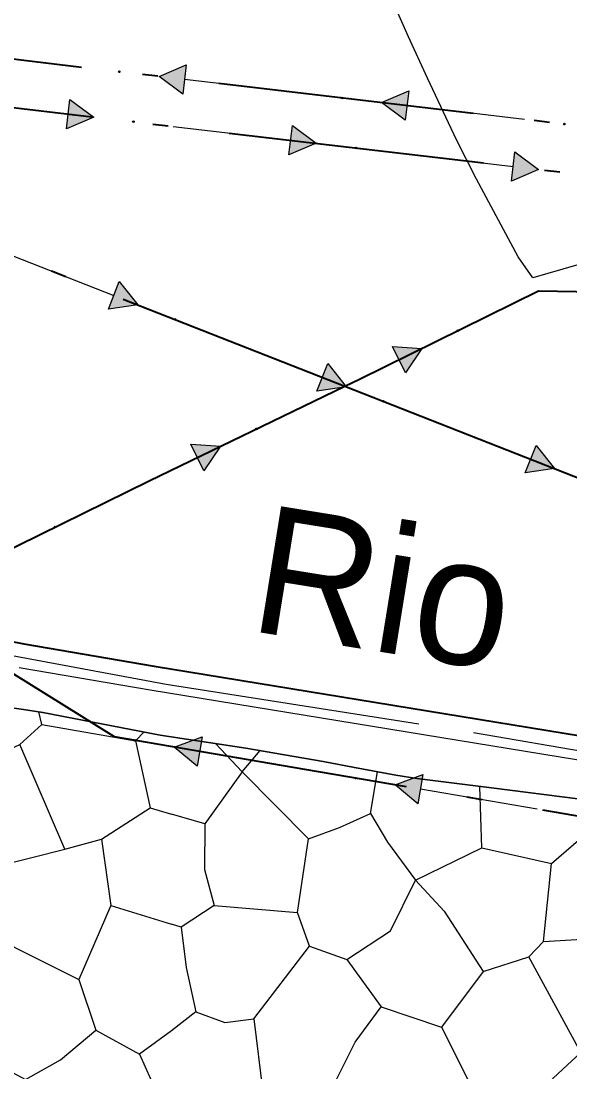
# Model space of a CAD drawing. Extents: x -64005 to -55000, y -89025 to -80000.
# Drawn here: x -59043 to -58700, y -84535 to -83877 of the extents above; entities that cross this region are included whole.
import ezdxf
from ezdxf.enums import TextEntityAlignment as Align

# ---------------------------------------------------------------- set-up
doc = ezdxf.new("R2010")
doc.units = 0
doc.header["$LTSCALE"] = 32
doc.linetypes.add('DASH_DOUBLE_DOT', pattern=[9.2, 5, -1.2, 0.3, -1.2, 0.3, -1.2])
doc.linetypes.add('DOT_DASHED', pattern=[7.7, 5, -1.2, 0.3, -1.2])
for name, color, linetype, lineweight in [('18', 7, 'Continuous', 25), ('19', 7, 'Continuous', 25), ('24', 7, 'Continuous', 25), ('3', 7, 'Continuous', 25), ('31', 7, 'Continuous', 25), ('53', 7, 'DASH_DOUBLE_DOT', 25), ('6', 7, 'Continuous', 25)]:
    doc.layers.add(name, color=color, linetype=linetype, lineweight=lineweight)

msp = doc.modelspace()

# ---------------------------------------------------------------- hatches: boundary and pattern name
at = {"layer": '18'}
for points in [[(-58941.77, -83922.95), (-58956.6, -83911.89), (-58939.61, -83904.58)], [(-59012.3, -83926.23), (-58997.47, -83937.29), (-59014.46, -83944.6)], [(-58802.73, -83939.32), (-58817.56, -83928.26), (-58800.56, -83920.94)], [(-58873.26, -83942.6), (-58858.43, -83953.66), (-58875.42, -83960.97)], [(-58734.22, -83958.96), (-58719.39, -83970.02), (-58736.38, -83977.33)], [(-58981.52, -84040.21), (-58970, -84054.68), (-58988.3, -84057.43)], [(-58810.82, -84080.75), (-58792.36, -84081.98), (-58802.65, -84097.35)], [(-58851.24, -84091.45), (-58839.72, -84105.93), (-58858.01, -84108.67)], [(-58936.69, -84141.89), (-58918.24, -84143.24), (-58928.63, -84158.54)], [(-58720.95, -84142.7), (-58709.43, -84157.17), (-58727.73, -84159.91)], [(-58932.86, -84343.24), (-58947.09, -84331.42), (-58929.74, -84325)], [(-58794.86, -84366.84), (-58809.09, -84355.02), (-58791.74, -84348.6)]]:
    msp.add_hatch(color=256, dxfattribs=at).paths.add_polyline_path(points)

# ---------------------------------------------------------------- linework, layer by layer
for p, q in [((-59006.25, -83906.05), (-59079.73, -83897.4)), ((-58867.21, -83922.41), (-58940.69, -83913.77)), ((-59086.85, -83926.77), (-59013.38, -83935.42)), ((-58728.17, -83938.78), (-58801.65, -83930.13)), ((-58947.81, -83943.14), (-58874.34, -83951.78)), ((-58808.77, -83959.5), (-58735.3, -83968.15)), ((-59053.76, -84021.74), (-58984.91, -84048.82)), ((-58923.47, -84072.98), (-58854.62, -84100.06)), ((-58793.19, -84124.23), (-58724.34, -84151.3)), ((-58994.71, -84318.62), (-59057.54, -84279.55)), ((-58720.38, -84370.2), (-58793.3, -84357.72))]:
    msp.add_line(p, q, dxfattribs=at)
at = {"layer": '18', "linetype": 'DOT_DASHED', "lineweight": 40}
for points in [[(-55000.53, -84382.79), (-55516.56, -84320.09), (-55729.93, -84231.35), (-55898.21, -84162.02), (-56153.65, -84175.49), (-56582.99, -84192.51), (-56626.76, -84187.31), (-57504.59, -84083.05), (-58001.88, -84024.51), (-58160.87, -84004.69), (-58191.9, -84001.28), (-58270.88, -83992.6), (-59155.35, -83888.5), (-59176.97, -83888)], [(-59157.46, -83918.46), (-58274.27, -84022.41), (-58164.58, -84034.46), (-58005.49, -84054.29), (-57508.11, -84112.84), (-56655.47, -84214.11), (-56569.95, -84224.07), (-56422.5, -84248.65), (-56353.68, -84279.25), (-56260.52, -84304.64), (-56178.14, -84312.38), (-56096.81, -84306.21), (-56006.78, -84292.12), (-55500.64, -84352.25), (-55000.53, -84413.01)], [(-59208.4, -83960.92), (-58840.52, -84105.61), (-58451.92, -84258.45), (-57960.33, -84286.53), (-57618.65, -84306.04), (-56803.81, -84352.58), (-56672.75, -84360.07), (-56310.07, -84384.67), (-56232.21, -84401.36), (-56177.98, -84406.92), (-56111.94, -84406.23), (-55912.72, -84411.89), (-55002.84, -84473.93), (-55000.52, -84474.09)], [(-57909.63, -84889.76), (-57997.85, -84809.51), (-58160.08, -84671.97), (-58262.78, -84580.02), (-58369.05, -84484.65), (-58431.62, -84437.88), (-58487.55, -84415.84), (-58559.03, -84397.83), (-58865.43, -84345.37), (-58984.38, -84325.05), (-59119.11, -84241.26), (-59071.31, -84218.26), (-58962.91, -84164.86), (-58840.52, -84105.61), (-58831.32, -84101.16), (-58719.42, -84046.06), (-58601.22, -84047.86), (-58515.22, -84046.86), (-58297.39, -84050.36), (-58215.09, -84059.35), (-58137.14, -84068.11)]]:
    msp.add_lwpolyline(points, dxfattribs=at)
at = {"layer": '18'}
for points in [[(-58941.77, -83922.95), (-58956.6, -83911.89), (-58939.61, -83904.58)], [(-59012.3, -83926.23), (-58997.47, -83937.29), (-59014.46, -83944.6)], [(-58802.73, -83939.32), (-58817.56, -83928.26), (-58800.56, -83920.94)], [(-58873.26, -83942.6), (-58858.43, -83953.66), (-58875.42, -83960.97)], [(-58734.22, -83958.96), (-58719.39, -83970.02), (-58736.38, -83977.33)], [(-58981.52, -84040.21), (-58970, -84054.68), (-58988.3, -84057.43)], [(-58810.82, -84080.75), (-58792.36, -84081.98), (-58802.65, -84097.35)], [(-58851.24, -84091.45), (-58839.72, -84105.93), (-58858.01, -84108.67)], [(-58936.69, -84141.89), (-58918.24, -84143.24), (-58928.63, -84158.54)], [(-58720.95, -84142.7), (-58709.43, -84157.17), (-58727.73, -84159.91)], [(-58932.86, -84343.24), (-58947.09, -84331.42), (-58929.74, -84325)], [(-58794.86, -84366.84), (-58809.09, -84355.02), (-58791.74, -84348.6)]]:
    msp.add_lwpolyline(points, close=True, dxfattribs=at)
for points in [[(-58747.5, -84059.89), (-58719.42, -84046.06), (-58676.75, -84046.71)], [(-58873.24, -84121.45), (-58840.52, -84105.61), (-58831.32, -84101.16), (-58806.73, -84089.05)], [(-58999.13, -84182.7), (-58962.91, -84164.86), (-58932.66, -84150.22)], [(-58858.38, -84346.58), (-58865.43, -84345.37), (-58931.3, -84334.12)]]:
    msp.add_lwpolyline(points, dxfattribs=at)
for centre in [(-58981.42, -83908.97), (-58842.38, -83925.34), (-58972.64, -83940.21), (-58703.34, -83941.7), (-58833.6, -83956.58), (-58946.74, -84063.83), (-58769.93, -84070.93), (-58816.45, -84115.07), (-58895.74, -84132.34), (-59021.56, -84193.75), (-58971.73, -84327.21), (-58833.73, -84350.8)]:
    msp.add_circle(centre, 0.5, dxfattribs=at)
at = {"layer": '19'}
msp.add_line((-58904.65, -84346.85), (-58893.53, -84333.57), dxfattribs=at)
for points in [[(-59065.41, -84304.5), (-59041.28, -84307.76), (-59029.27, -84309.66), (-58955.96, -84323.81), (-58902.46, -84332.01), (-58854.07, -84340.48), (-58834.57, -84344.16), (-58808.55, -84349), (-58795.47, -84350.95), (-58748.76, -84356.89), (-58693.29, -84363.95)], [(-59077.98, -84345.52), (-59043.62, -84329.66), (-59029.98, -84317.33), (-59031.83, -84309.26)], [(-59029.98, -84317.33), (-58971.45, -84327.47), (-58965.91, -84321.89)], [(-58971.45, -84327.47), (-58962.2, -84369.32), (-58948.89, -84373.26)], [(-59106.16, -84367.56), (-59097.35, -84381.66), (-59057.73, -84405.89), (-59015.45, -84395.31), (-59043.62, -84329.66)], [(-58921.31, -84329.12), (-58904.65, -84346.85), (-58927.98, -84379.45), (-58948.89, -84373.26)], [(-58904.65, -84346.85), (-58863.24, -84388.7), (-58843.88, -84381.65), (-58824.5, -84372.84), (-58820.06, -84346.86)], [(-58824.5, -84372.84), (-58813.94, -84390.89), (-58796.32, -84414.69), (-58754.91, -84394.43), (-58756.1, -84355.96)], [(-58754.91, -84394.43), (-58711.33, -84404.12), (-58668.73, -84367.21)], [(-58716.26, -84452.89), (-58664.73, -84449.81), (-58637.43, -84411.47), (-58668.52, -84367.24)], [(-59015.45, -84395.31), (-58992.58, -84389), (-58962.2, -84369.32)], [(-58927.98, -84379.45), (-58928.29, -84407.95), (-58922.13, -84430.42), (-58942.82, -84444.07), (-58948.89, -84442.19)], [(-58992.58, -84389), (-58986.85, -84430.42), (-58948.89, -84442.19)], [(-58922.13, -84430.42), (-58870.17, -84434.82), (-58863.24, -84388.7)], [(-59057.73, -84405.89), (-59047.62, -84456.4), (-59006.68, -84476.68)], [(-58796.32, -84414.69), (-58778.34, -84433.94), (-58754.12, -84471.82), (-58725.5, -84462.58), (-58716.26, -84452.89), (-58711.33, -84404.12)], [(-58862.68, -84455.97), (-58839.34, -84464.33), (-58812.03, -84446.28), (-58796.32, -84414.69)], [(-58986.85, -84430.42), (-59006.68, -84476.68), (-58996.1, -84508.4), (-58968.8, -84523.37)], [(-58933.57, -84496.94), (-58915.52, -84503.56), (-58897.46, -84501.35), (-58862.68, -84455.97), (-58870.17, -84434.82)], [(-58942.82, -84444.07), (-58939.74, -84469.19), (-58933.57, -84496.94), (-58948.89, -84508.9)], [(-58839.34, -84464.33), (-58817.77, -84493.86), (-58780.1, -84506.64)], [(-58754.12, -84471.82), (-58780.1, -84506.64), (-58762.49, -84541.88), (-58718.9, -84546.29), (-58692.92, -84522.5), (-58725.5, -84462.58)], [(-58891.74, -84547.17), (-58845.95, -84539.68), (-58834.06, -84515.88), (-58817.77, -84493.86)], [(-58897.46, -84501.35), (-58891.74, -84547.17), (-58916.41, -84583.74), (-58934.9, -84574.48), (-58948.89, -84560.8)], [(-59083.73, -84515.88), (-59040.15, -84539.24), (-59018.13, -84526.91), (-58996.1, -84508.4)], [(-58948.89, -84508.9), (-58968.8, -84523.37), (-58954.72, -84555.11), (-58948.89, -84560.8)]]:
    msp.add_lwpolyline(points, dxfattribs=at)
at = {"layer": '24'}
msp.add_lwpolyline([(-58674.78, -84023.88), (-58723.04, -84037.76), (-58732.17, -84024.68), (-58758.31, -83976.09), (-58770.72, -83951.49), (-58788.9, -83913.01), (-58800.72, -83887.2), (-58826.72, -83828.35)], dxfattribs=at)
at = {"layer": '3', "lineweight": 40}
msp.add_lwpolyline([(-59068.1, -84261.51), (-59041.24, -84266.82), (-58959.74, -84280.76), (-58639.68, -84333.14), (-58586.69, -84342.32), (-58521.12, -84356.67), (-58494.45, -84362.3), (-58478.01, -84364.39), (-58452.31, -84372.96), (-58441.65, -84381.53), (-58431.3, -84386.13), (-58421.07, -84390.02), (-58409.87, -84395.25), (-58387.78, -84410.14), (-58359.62, -84433.55), (-58336.77, -84450.81), (-58315, -84470.96), (-58185.45, -84588.06)], dxfattribs=at)
at = {"layer": '3'}
for points in [[(-58185.45, -84588.06), (-58315, -84470.96), (-58336.77, -84450.81), (-58359.62, -84433.55), (-58387.78, -84410.14), (-58409.87, -84395.25), (-58421.07, -84390.02), (-58431.3, -84386.13), (-58441.65, -84381.53), (-58452.31, -84372.96), (-58478.01, -84364.39), (-58494.45, -84362.3), (-58521.12, -84356.67), (-58586.69, -84342.32), (-58639.68, -84333.14), (-58959.74, -84280.76), (-59041.24, -84266.82), (-59068.1, -84261.51)], [(-59043.96, -84281.58), (-58962.22, -84295.56), (-58642.18, -84347.94), (-58589.57, -84357.04), (-58525.04, -84371.17), (-58491.5, -84381.98), (-58479.84, -84385.29), (-58462.83, -84390.87), (-58445.63, -84397.46), (-58436.14, -84400.33), (-58426.93, -84403.84), (-58417.29, -84408.35), (-58396.78, -84422.16), (-58368.94, -84445.31), (-58346.41, -84462.33), (-58325.12, -84482.02), (-58195.41, -84599.28)], [(-59043.96, -84281.58), (-58962.22, -84295.56), (-58642.18, -84347.94), (-58589.57, -84357.04), (-58525.04, -84371.17), (-58491.5, -84381.98), (-58479.84, -84385.29), (-58462.83, -84390.87), (-58445.63, -84397.46), (-58436.14, -84400.33), (-58426.93, -84403.84), (-58417.29, -84408.35), (-58396.78, -84422.16), (-58368.94, -84445.31), (-58346.41, -84462.33), (-58325.12, -84482.02), (-58195.41, -84599.28)]]:
    msp.add_lwpolyline(points, dxfattribs=at)
at = {"layer": '53'}
for points in [[(-59120.68, -84257.35), (-59109.05, -84261.03), (-59076.39, -84269.05), (-58952.29, -84291.94)], [(-58952.29, -84291.94), (-58760.11, -84322.23), (-58551.46, -84358.24), (-58512.06, -84366.66), (-58468.05, -84378.43), (-58429.99, -84395.27), (-58404.16, -84409.28), (-58363.75, -84440.61), (-58338.15, -84460.15), (-58248.23, -84542.69), (-58140.61, -84638.53), (-58078.98, -84685.35), (-58026.26, -84724.3), (-57994.26, -84751.58), (-57965.63, -84784.26), (-57934.42, -84813.12), (-57903.77, -84830.98), (-57864.37, -84864), (-57700.41, -84987.56), (-57658.4, -85035.62)]]:
    msp.add_lwpolyline(points, dxfattribs=at)
at = {"layer": '6', "lineweight": 35}
msp.add_lwpolyline([(-59065.41, -84304.49), (-59041.28, -84307.76), (-59029.27, -84309.66), (-58955.96, -84323.81), (-58902.46, -84332.01), (-58854.07, -84340.48), (-58834.57, -84344.16), (-58808.55, -84349), (-58795.47, -84350.95), (-58748.76, -84356.89), (-58693.29, -84363.95)], dxfattribs=at)

# ---------------------------------------------------------------- texts
at = {"layer": '31'}
msp.add_text('Rio', height=80, rotation=350.824, dxfattribs=at).set_placement((-58822.53, -84271.12), align=Align.CENTER)

doc.saveas('drawing.dxf')
